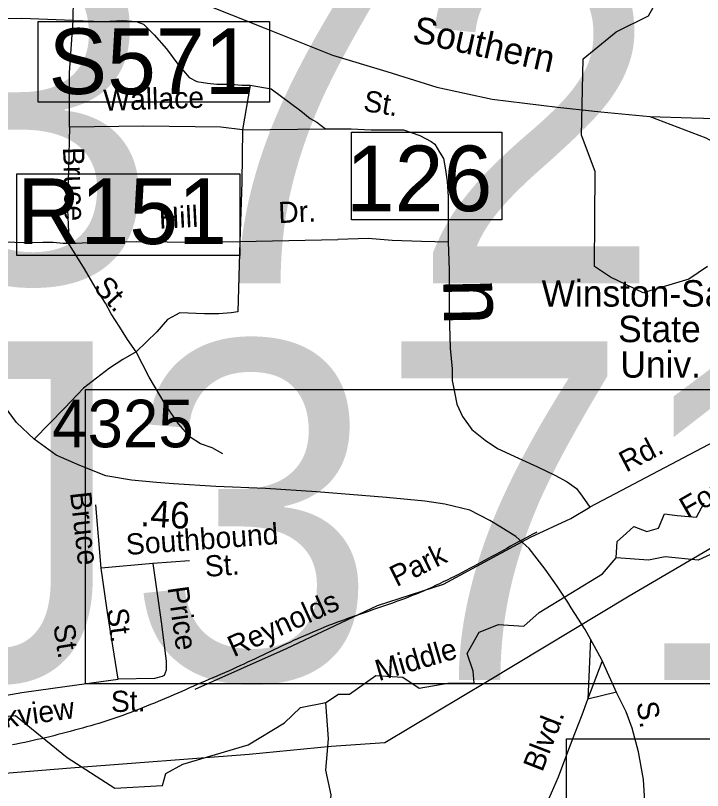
# Model space of a CAD drawing. Extents: x 1551653 to 1702041, y 811336 to 920032.
# Drawn here: x 1637419 to 1639549, y 852352 to 854755 of the extents above; entities that cross this region are included whole.
import ezdxf

# ---------------------------------------------------------------- set-up
doc = ezdxf.new("R2010")
doc.units = 0
for name, color, linetype in [('Old_Level_10', 7, 'Continuous'), ('Old_Level_11', 7, 'Continuous'), ('Old_Level_14', 7, 'Continuous'), ('Old_Level_17', 7, 'Continuous'), ('Old_Level_21', 7, 'Continuous'), ('Old_Level_22', 7, 'Continuous'), ('Old_Level_3', 7, 'Continuous'), ('Old_Level_31', 7, 'Continuous'), ('Old_Level_32', 7, 'Continuous'), ('Old_Level_35', 7, 'Continuous'), ('Old_Level_4', 7, 'Continuous'), ('Old_Level_44', 7, 'Continuous'), ('Old_Level_50', 7, 'Continuous'), ('Old_Level_56', 7, 'Continuous'), ('Old_Level_59', 7, 'Continuous'), ('Old_Level_8', 7, 'Continuous')]:
    doc.layers.add(name, color=color, linetype=linetype)

msp = doc.modelspace()

# ---------------------------------------------------------------- linework, layer by layer
at = {"layer": 'Old_Level_3'}
for points in [[(1639034.433, 853152.367), (1639022.817, 853146.259), (1639011.221, 853140.104), (1638999.642, 853133.909), (1638988.08, 853127.678), (1638976.531, 853121.418), (1638964.992, 853115.132), (1638953.462, 853108.827), (1638941.939, 853102.509), (1638930.419, 853096.181), (1638918.901, 853089.851), (1638907.382, 853083.522), (1638895.86, 853077.201), (1638884.332, 853070.893), (1638872.796, 853064.603), (1638861.25, 853058.335), (1638849.69, 853052.097), (1638838.116, 853045.893), (1638826.524, 853039.728), (1638814.912, 853033.608), (1638803.278, 853027.538), (1638791.619, 853021.524), (1638779.933, 853015.57), (1638768.218, 853009.682), (1638756.471, 853003.866), (1638744.69, 852998.127), (1638732.872, 852992.469), (1638721.015, 852986.899), (1638709.118, 852981.423), (1638697.176, 852976.044), (1638685.178, 852970.794), (1638673.121, 852965.68), (1638661.008, 852960.691), (1638648.844, 852955.818), (1638636.634, 852951.052), (1638624.381, 852946.383), (1638612.09, 852941.799), (1638599.765, 852937.292), (1638587.411, 852932.853), (1638575.031, 852928.469), (1638562.631, 852924.133), (1638550.213, 852919.833), (1638537.783, 852915.562), (1638525.345, 852911.306), (1638512.904, 852907.059), (1638500.462, 852902.809), (1638488.026, 852898.547), (1638475.598, 852894.263), (1638463.184, 852889.946), (1638450.787, 852885.587), (1638438.412, 852881.176), (1638426.063, 852876.704), (1638413.744, 852872.16), (1638401.46, 852867.534), (1638389.215, 852862.817), (1638377.013, 852857.999), (1638364.859, 852853.068), (1638352.75, 852848.032), (1638340.676, 852842.913), (1638328.632, 852837.719), (1638316.617, 852832.456), (1638304.629, 852827.129), (1638292.665, 852821.744), (1638280.722, 852816.307), (1638268.798, 852810.824), (1638256.891, 852805.301), (1638244.998, 852799.744), (1638233.118, 852794.159), (1638221.246, 852788.551), (1638209.381, 852782.927), (1638197.52, 852777.291), (1638185.66, 852771.65), (1638173.801, 852766.011), (1638161.939, 852760.379), (1638150.071, 852754.759), (1638138.195, 852749.159), (1638126.308, 852743.581), (1638114.41, 852738.035), (1638102.495, 852732.525), (1638090.564, 852727.057), (1638078.612, 852721.637), (1638066.637, 852716.271), (1638054.637, 852710.964), (1638042.609, 852705.723), (1638030.552, 852700.553), (1638018.471, 852695.435), (1638006.392, 852690.289), (1637994.317, 852685.113), (1637982.244, 852679.913), (1637970.171, 852674.697), (1637958.098, 852669.468), (1637946.023, 852664.233), (1637933.943, 852658.998), (1637921.859, 852653.769), (1637909.768, 852648.552), (1637897.669, 852643.353), (1637885.561, 852638.177), (1637873.441, 852633.031), (1637861.309, 852627.92), (1637849.164, 852622.85)], [(1637849.164, 852622.85), (1637837.003, 852617.828), (1637824.825, 852612.858), (1637812.63, 852607.948), (1637800.415, 852603.103), (1637788.178, 852598.328), (1637775.92, 852593.63), (1637763.638, 852589.014), (1637751.33, 852584.487), (1637738.995, 852580.055), (1637726.632, 852575.722), (1637714.24, 852571.496), (1637701.817, 852567.382), (1637689.36, 852563.386), (1637676.87, 852559.513), (1637664.345, 852555.77), (1637651.783, 852552.162), (1637639.191, 852548.619), (1637626.574, 852545.105), (1637613.931, 852541.625), (1637601.264, 852538.181), (1637588.573, 852534.776), (1637575.861, 852531.412), (1637563.126, 852528.094), (1637550.37, 852524.823), (1637537.594, 852521.602), (1637524.799, 852518.434), (1637511.985, 852515.323), (1637499.152, 852512.27), (1637486.302, 852509.281), (1637473.437, 852506.355), (1637460.554, 852503.497), (1637447.658, 852500.71), (1637434.747, 852497.996), (1637421.822, 852495.359), (1637408.886, 852492.801)], [(1645963.083, 849593.636), (1639126.566, 849593.636), (1639126.566, 852376.568), (1639126.566, 852512.237), (1640074.544, 852512.237), (1644820.452, 852512.237), (1645963.083, 852512.237), (1645963.083, 851252.097), (1645963.083, 849593.636)]]:
    msp.add_lwpolyline(points, dxfattribs=at)
at = {"layer": 'Old_Level_31'}
msp.add_line((1639131.06, 852935.266), (1639131.06, 852935.266), dxfattribs=at)
for points in [[(1637488.607, 854736.053), (1638206.095, 854736.053), (1638206.095, 854486.207), (1637488.607, 854486.207), (1637488.607, 854736.053)], [(1638460.215, 854393.484), (1638926.024, 854393.484), (1638926.024, 854121.12), (1638460.215, 854121.12), (1638460.215, 854393.484)], [(1637423.202, 854263.454), (1638114.387, 854263.454), (1638114.387, 854010.115), (1637423.202, 854010.115), (1637423.202, 854263.454)]]:
    msp.add_lwpolyline(points, dxfattribs=at)
at = {"layer": 'Old_Level_32'}
for points in [[(1639131.06, 852935.266), (1639120.54, 852951.054), (1639097.661, 852985.394), (1639061.053, 853038.049), (1639010.719, 853102.151), (1638969.535, 853138.781), (1638923.776, 853168.542), (1638889.456, 853189.146), (1638827.682, 853221.197), (1638749.891, 853239.512), (1638688.116, 853248.669), (1638569.266, 853260.01), (1638351.701, 853277.238), (1638194.031, 853287.644), (1638040.077, 853293.976), (1637908.372, 853302.054), (1637856.213, 853306.818), (1637778.422, 853313.686), (1637698.343, 853327.422), (1637618.265, 853359.472), (1637545.051, 853391.524), (1637476.869, 853440.515), (1637421.958, 853493.17), (1637376.198, 853554.982)], [(1639372.859, 852265.433), (1639365.45, 852385.893), (1639350.634, 852471.142), (1639330.26, 852545.271), (1639311.739, 852595.309), (1639282.986, 852653.439), (1639234.938, 852758.749), (1639184.604, 852850.323), (1639141.106, 852918.145), (1639131.06, 852935.266)]]:
    msp.add_lwpolyline(points, dxfattribs=at)
at = {"layer": 'Old_Level_35'}
for p, q in [((1637597.498, 854739.525), (1637600.424, 854895.649)), ((1638146.451, 854538.711), (1638122.84, 854399.913)), ((1638122.84, 854399.913), (1638379.608, 854402.867)), ((1638113.986, 854054.395), (1638108.083, 853835.862)), ((1638113.986, 854054.395), (1638417.976, 854060.301)), ((1639757.504, 853524.132), (1639199.499, 853230.379)), ((1637684.363, 853041.464), (1637667.339, 853237.713)), ((1639140.052, 853195.187), (1639199.499, 853230.379)), ((1639015.207, 853137.09), (1639140.052, 853195.187)), ((1637844.523, 853055.017), (1637684.363, 853041.464)), ((1637958.552, 853063.307), (1637844.523, 853055.017)), ((1639200.971, 852820.546), (1639193.494, 852634.401)), ((1639193.494, 852634.401), (1639237.986, 852752.069)), ((1639281.61, 852656.455), (1639193.494, 852634.401))]:
    msp.add_line(p, q, dxfattribs=at)
for points in [[(1637597.498, 854739.525), (1637438.124, 854745.432), (1637272.848, 854742.479)], [(1637585.693, 854408.773), (1637585.693, 854577.102), (1637597.498, 854739.525)], [(1637597.498, 854739.525), (1637691.942, 854736.573), (1637750.969, 854739.525), (1637792.288, 854736.573), (1637815.898, 854727.713), (1637848.364, 854695.228), (1637886.731, 854650.931), (1637922.147, 854603.681), (1637957.564, 854562.337), (1637981.174, 854550.524), (1638013.64, 854544.618), (1638043.153, 854541.665), (1638087.423, 854541.665), (1638119.889, 854538.711), (1638146.451, 854538.711)], [(1638146.451, 854538.711), (1638211.38, 854526.899), (1638302.873, 854458.976), (1638332.387, 854435.351), (1638353.046, 854423.539), (1638379.608, 854402.867)], [(1638122.84, 854399.913), (1638054.958, 854408.773), (1637815.898, 854411.726), (1637585.693, 854408.773)], [(1637585.693, 854408.773), (1637579.79, 854151.849), (1637582.741, 854083.926), (1637582.741, 854048.488)], [(1638122.84, 854399.913), (1638119.889, 854237.49), (1638113.986, 854054.395)], [(1638379.608, 854402.867), (1638459.295, 854402.867), (1638521.273, 854399.913), (1638580.3, 854399.913), (1638621.62, 854399.913), (1638671.793, 854382.194), (1638707.209, 854364.475), (1638719.015, 854355.616), (1638733.488, 854330.779), (1638745.576, 854311.319), (1638751.479, 854275.881), (1638757.382, 854240.443), (1638760.334, 854193.193), (1638760.334, 854125.271), (1638760.334, 854051.442)], [(1637255.907, 854057.878), (1637443.937, 854051.088), (1637503.054, 854051.442), (1637535.519, 854051.442), (1637565.961, 854049.208), (1637582.741, 854048.488)], [(1637582.741, 854048.488), (1637793.775, 854053.785), (1637984.126, 854051.442), (1638113.986, 854054.395)], [(1638760.334, 854051.442), (1638677.695, 854054.395), (1638586.203, 854057.348), (1638512.419, 854063.255), (1638417.976, 854060.301)], [(1638760.334, 854051.442), (1638763.285, 853965.801), (1638763.285, 853909.69), (1638763.285, 853829.955), (1638766.237, 853723.642), (1638772.139, 853658.673), (1638772.139, 853623.235), (1638780.993, 853581.891), (1638786.896, 853549.406), (1638804.603, 853511.016), (1638833.527, 853470.853), (1638874.847, 853438.368), (1638913.214, 853411.79), (1638978.144, 853382.259), (1639037.171, 853355.68), (1639090.296, 853329.102), (1639128.664, 853308.43), (1639158.177, 853287.758), (1639175.886, 853264.132), (1639199.499, 853230.379)], [(1637792.288, 853711.83), (1637765.725, 853750.22), (1637742.115, 853788.612), (1637715.552, 853829.955), (1637697.844, 853862.441), (1637665.379, 853912.644), (1637632.915, 853968.754), (1637582.741, 854048.488)], [(1638108.083, 853835.862), (1638087.423, 853832.909), (1638049.055, 853829.955), (1638004.786, 853829.955), (1637928.05, 853832.909), (1637889.682, 853812.236), (1637857.218, 853773.846), (1637792.288, 853711.83)], [(1637792.288, 853711.83), (1637750.969, 853688.205), (1637709.649, 853661.627), (1637629.963, 853599.61), (1637570.935, 853537.594), (1637476.365, 853440.876)], [(1638061.751, 853395.59), (1638027.915, 853414.288), (1637992.39, 853426.556), (1637959.925, 853447.227), (1637924.508, 853488.572), (1637886.141, 853544.682), (1637833.017, 853633.276), (1637792.288, 853711.83)], [(1637975.547, 852666.087), (1638258.497, 852792.133), (1638541.432, 852924.805), (1638745.476, 852991.171), (1639015.207, 853137.09)], [(1637737.188, 852696.605), (1637704.366, 852903.183), (1637684.363, 853041.464)], [(1637844.523, 853055.017), (1637869.871, 852874.607), (1637886, 852752.412), (1637885.432, 852724.411), (1637879.307, 852708.525), (1637873.224, 852704.647), (1637849.094, 852698.935), (1637737.188, 852696.605)], [(1637438.592, 852655.247), (1637578.868, 852675.008), (1637737.188, 852696.605)], [(1637146.073, 852607.761), (1637302.231, 852631.202), (1637438.592, 852655.247)], [(1638862.195, 852017.598), (1638913.065, 852078.795), (1638947.809, 852124.317), (1638982.546, 852169.635), (1639013.087, 852215.238), (1639039.829, 852260.921), (1639072.815, 852328.286), (1639101.962, 852393.929), (1639130.951, 852471.383), (1639153.13, 852528.761), (1639175.101, 852585.946), (1639193.494, 852634.401)]]:
    msp.add_lwpolyline(points, dxfattribs=at)
at = {"layer": 'Old_Level_4'}
msp.add_lwpolyline([(1637635.816, 853594.647), (1640426.336, 853594.647), (1640426.336, 852682.836), (1637635.816, 852682.836), (1637635.816, 853594.647)], dxfattribs=at)
at = {"layer": 'Old_Level_44'}
for points in [[(1637880.284, 854840.633), (1638189.888, 854716.983), (1638400.965, 854631.6), (1638570.233, 854581.334), (1638724.472, 854532.897), (1638895.988, 854494.793), (1639099.427, 854470.382), (1639233.462, 854455.748), (1639384.788, 854441.349), (1639514.498, 854437.337), (1639662.86, 854432.836), (1639865.873, 854404.921), (1640029.722, 854388.028), (1640249.459, 854369.357), (1640429.131, 854351.904)], [(1639384.788, 854441.349), (1639559.324, 854375.624), (1639615.375, 854343.917)]]:
    msp.add_lwpolyline(points, dxfattribs=at)
at = {"layer": 'Old_Level_50'}
msp.add_line((1639111.353, 852953.191), (1639111.353, 852953.191), dxfattribs=at)
at = {"layer": 'Old_Level_56'}
msp.add_lwpolyline([(1635926.319, 852296.961), (1636494.766, 852343.644), (1637034.676, 852374.497), (1637218.934, 852392.164), (1637602.965, 852423.184), (1638143.286, 852464.234), (1638397.321, 852488.889), (1638563.452, 852500.92), (1638881.674, 852690.762), (1639320.872, 852954.984), (1639634.976, 853139.108)], dxfattribs=at)
at = {"layer": 'Old_Level_59'}
for points in [[(1639564.366, 853976.635), (1639506.644, 853937.25), (1639364.962, 853895.241), (1639262.942, 853942.99), (1639213.934, 853976.773), (1639215.408, 854270.704), (1639173.428, 854383.606), (1639178.675, 854619.912), (1639281.002, 854703.932), (1639380.704, 854753.819), (1639409.565, 854806.332)], [(1639281.002, 853073.42), (1639283.626, 853123.307), (1639312.486, 853149.563), (1639336.1, 853170.568), (1639375.456, 853154.814), (1639412.188, 853165.317), (1639430.555, 853209.953), (1639469.911, 853204.701), (1639530.257, 853199.45), (1639553.871, 853244.086)], [(1641159.6, 852921.132), (1641078.264, 852923.757), (1641028.414, 852889.624), (1640724.059, 852908.004), (1640621.733, 852926.384), (1640495.794, 852984.147), (1640241.291, 853078.669), (1640099.609, 853094.423), (1639931.689, 853136.432), (1639845.106, 853125.93), (1639755.899, 853110.177), (1639669.315, 853104.925), (1639598.474, 853094.423), (1639535.504, 853065.541), (1639433.178, 853076.043), (1639380.704, 853065.541), (1639281.002, 853073.42)], [(1638381.056, 852624.44), (1638420.412, 852650.697), (1638454.521, 852650.697), (1638535.857, 852708.461), (1638619.816, 852703.21), (1638669.668, 852669.076), (1638758.875, 852684.83), (1638840.211, 852684.83), (1638837.587, 852721.589), (1638819.221, 852776.727), (1638855.953, 852842.367), (1638916.299, 852865.998), (1638995.013, 852860.744), (1639041.998, 852903.581), (1639239.021, 853023.532), (1639281.002, 853073.42)], [(1634175.045, 851704.292), (1634210.006, 851795.489), (1634293.839, 851956.919), (1634481.212, 852209.21), (1635040.449, 852532.06), (1635512.391, 852686.501), (1635840.315, 852746.203), (1636258.711, 852849.174), (1636513.183, 852840.29), (1636651.789, 852769.519), (1636724.284, 852627.382), (1636811.573, 852557.794), (1636887.027, 852537.066), (1637212.513, 852568.158), (1637418.163, 852584.445), (1637579.019, 852454.251), (1637726.896, 852359.117), (1637874.673, 852367.129), (1637885.169, 852403.888), (1637937.643, 852432.77), (1638139.672, 852493.159), (1638252.493, 852561.425), (1638302.344, 852608.687), (1638381.056, 852624.44)], [(1637633.905, 847377.94), (1637648.977, 847909.435), (1637809.316, 848452.748), (1637947.316, 848850.344), (1638064.925, 849279.645), (1638558.998, 850149.373), (1638585.962, 850326.128), (1638516.962, 850833.017), (1638451.961, 850985.319), (1638271.925, 851195.856), (1638248.959, 851412.955), (1638367.938, 851708.097), (1638354.971, 851860.533), (1638396.798, 852338.247), (1638381.056, 852414.391), (1638388.928, 852511.539), (1638381.056, 852624.44)]]:
    msp.add_lwpolyline(points, dxfattribs=at)

# ---------------------------------------------------------------- texts
at = {"layer": 'Old_Level_10'}
for s, rotation, p in [('Wallace', 1.813353, (1637692.057, 854459.041)), ('St.', 350.633908, (1638494.257, 854459.319)), ('Bruce', 271.502253, (1637565.867, 854345.641)), ('Dr.', 2.538556, (1638234.674, 854110.805)), ('Hill', 2.90775, (1637864.755, 854093.571)), ('St.', 311.987531, (1637657.519, 853909.913)), ('Rd.', 27.624314, (1639311.999, 853336.962)), ('Bruce', 276.480986, (1637587.597, 853274.854)), ('Southbound', 4.158481, (1637763.459, 853081.719)), ('Park', 26.31295, (1638599.752, 852981.773)), ('St.', 4.158481, (1638007.571, 853013.748)), ('Price', 277.997753, (1637889.791, 852980.742)), ('Reynolds', 24.411961, (1638095.177, 852764.274)), ('St.', 277.519056, (1637701.535, 852913.444)), ('St.', 279.027803, (1637535.496, 852863.596)), ('St.', 1.192475, (1637714.973, 852594.643)), ('Parkview', 8.018444, (1637252.195, 852526.725)), ('Blvd.', 68.867053, (1639051.718, 852406.539))]:
    msp.add_text(s, height=65.6167, rotation=rotation, dxfattribs=at).set_placement(p)
at = {"layer": 'Old_Level_11'}
msp.add_text('S.', height=65.6167, rotation=278.857406, dxfattribs=at).set_placement((1639343.765, 852623.574))
at = {"layer": 'Old_Level_14'}
msp.add_text('Southern', height=82.0208, rotation=347.459828, dxfattribs=at).set_placement((1638645.314, 854674.249))
at = {"layer": 'Old_Level_17'}
msp.add_text('.46', height=82.0208, rotation=356.490492, dxfattribs=at).set_placement((1637804.393, 853171.654))
at = {"layer": 'Old_Level_21'}
for s, rotation, p in [('Fork', 29.857933, (1639501.444, 853194.23)), ('Middle', 16.276875, (1638544.906, 852690.43))]:
    msp.add_text(s, height=65.6167, rotation=rotation, dxfattribs=at).set_placement(p)
at = {"layer": 'Old_Level_22'}
for s, height, p in [('Winston-Salem', 82.02083, (1639049.664, 853852.021)), ('State', 82.0208, (1639287.066, 853741.852)), ('Univ.', 82.0208, (1639294.055, 853631.682))]:
    msp.add_text(s, height=height, dxfattribs=at).set_placement(p)
msp.add_text('n', height=196.85, rotation=271.100894, dxfattribs=at).set_placement((1638744.807, 853938.758))
at = {"layer": 'Old_Level_31'}
for s, p in [('S571', (1637521.178, 854511.193)), ('126', (1638443.041, 854147.851)), ('R151', (1637423.615, 854046.038))]:
    msp.add_text(s, height=203.4117, dxfattribs=at).set_placement(p)
at = {"layer": 'Old_Level_4'}
for s, p in [('J0372', (1635597.943, 853924.638)), ('J371', (1637060.17, 852694.223))]:
    msp.add_text(s, height=1049.8646, dxfattribs=at).set_placement(p)
at = {"layer": 'Old_Level_8'}
msp.add_text('4325', height=147.6375, dxfattribs=at).set_placement((1637532.134, 853415.749))

doc.saveas('drawing.dxf')
